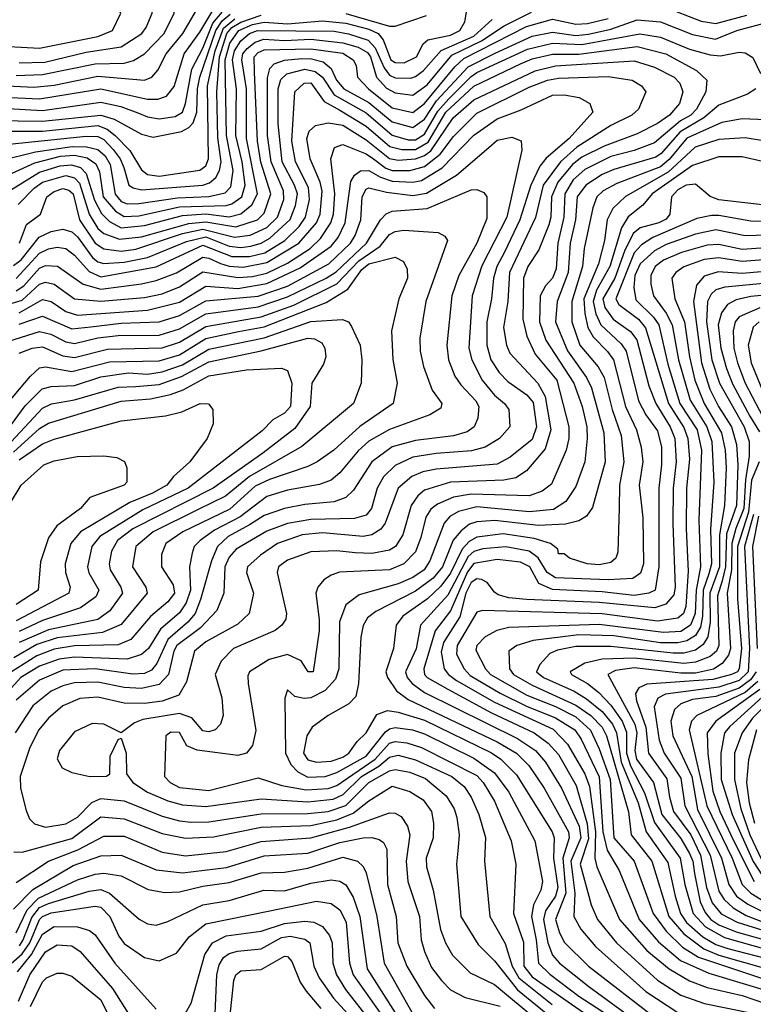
# Model space of a CAD drawing. Extents: x 501367 to 657802, y 482273 to 547541.
# Tile 584 of 656: x 602307 to 604823, y 521844 to 525222. Entities that reach past the tile are written whole.
import ezdxf

# ---------------------------------------------------------------- set-up
doc = ezdxf.new("R2010")
doc.units = 0

msp = doc.modelspace()

# ---------------------------------------------------------------- linework, layer by layer
at = {"layer": '0CON20XD'}
for points in [[(602125, 524962), (602375, 524950.7), (602585, 524984.9), (602745, 524949.3), (602780.8, 524949.2), (602809.9, 524960.1), (602837.1, 524992.9), (602871, 525105), (602925, 525180), (602993.3, 525295), (602999.7, 525315), (602996.7, 525345), (602986.9, 525356.9), (602874.4, 525384.4), (602745, 525416.4), (602656.7, 525426.7), (602375, 525419.2), (602295, 525412.7)], [(602125, 525001.8), (602355, 524991.2), (602425, 524997.9), (602575, 525029), (602735, 525014.8), (602760.4, 525025), (602780.9, 525049.1), (602809.5, 525105), (602866, 525175), (602913.7, 525255), (602913.9, 525285), (602903.4, 525303.4), (602886.7, 525316.7), (602796.5, 525356.5), (602695, 525384.7), (602630.5, 525389.5), (602305, 525378.2)], [(602295, 525031.4), (602385, 525033.9), (602565, 525071), (602665, 525072.6), (602697.4, 525082.6), (602735, 525104.8), (602801.8, 525175), (602836.7, 525245), (602837.6, 525267.6), (602810.5, 525300.5), (602745, 525331.5), (602662.2, 525352.2), (602565, 525355.7), (602399.7, 525350.3), (602305, 525343.5)], [(602305, 525073.8), (602392.9, 525077.1), (602535, 525110.7), (602655, 525129.7), (602726.2, 525175), (602740.9, 525195), (602760.6, 525245), (602758.9, 525265), (602721.8, 525295), (602672.1, 525312.1), (602583.4, 525323.4), (602465, 525323), (602355, 525314.9), (602214.4, 525294.4)], [(601825, 524954.1), (601883.5, 524975), (602105, 525124.2), (602205, 525133.8), (602375, 525125.2), (602575, 525164.9), (602625.4, 525185), (602653.9, 525245), (602642.3, 525265), (602585.6, 525285), (602465, 525287.9), (602167.2, 525242.8), (602015, 525228), (601895, 525203.1), (601808.7, 525181.3), (601745, 525154.5), (601692.7, 525117.3), (601678.1, 525095), (601695.6, 525035), (601735, 524977.4), (601775, 524960.5), (601825, 524954.1)], [(602145.5, 524924.5), (602385, 524910.9), (602585, 524938.8), (602654.1, 524924.1), (602712.5, 524902.5), (602745, 524889.4), (602785, 524882.4), (602840.4, 524889.6), (602864.8, 524905), (602875.6, 524934.4), (602897.3, 525052.7), (602935, 525124.2), (602969.6, 525210.4), (603001.6, 525248.4)], [(602235, 524613.1), (602375, 524699.5), (602445, 524721), (602484.6, 524724.6), (602514.9, 524714.9), (602534.2, 524695), (602563, 524603), (602587, 524557), (602615, 524529.6), (602655, 524507.6), (602735, 524515.6), (602865, 524550.9), (602945, 524555.8), (603025, 524546.1), (603065, 524555.9), (603102.7, 524587.3), (603122.9, 524625), (603084.9, 524815), (603084.2, 524985), (603068.2, 525085), (603071.6, 525105), (603086.6, 525123.4), (603115, 525144.7), (603144.3, 525155.7), (603215, 525151.3), (603305.5, 525155.5), (603415, 525142.8), (603467.9, 525127.9), (603500.1, 525110.1), (603509.8, 525095), (603530.6, 525025), (603565, 524986.8), (603595, 524970.9), (603655, 524963.6), (603705, 524998.8), (603789.5, 525100.5), (603890.6, 525149.4), (603968.5, 525201.5), (604062.2, 525247.8)], [(602240.3, 524739.7), (602361.2, 524768.8), (602487.1, 524787.1), (602535.9, 524785.9), (602575, 524777.4), (602599.9, 524755), (602616.6, 524725), (602633.8, 524623.8), (602655, 524598.2), (602675, 524590.8), (602715, 524591.1), (602848.5, 524611.5), (602955, 524615.5), (603012, 524628), (603031.3, 524648.7), (603039.2, 524705), (603016, 524825), (603011.5, 525085), (603027.8, 525142.2), (603057.9, 525185), (603105, 525205.4), (603145, 525213.9), (603225, 525208.1), (603345, 525218), (603425, 525210.2), (603505, 525189.6), (603536, 525175), (603553.7, 525153.7), (603579.4, 525085), (603595, 525075.4), (603625.4, 525074.6), (603667.8, 525095), (603690.7, 525139.3), (603706.7, 525153.3), (603785, 525169.3), (603816.7, 525185), (603833.6, 525215), (603840.6, 525255)], [(604515, 525267.4), (604645, 525217), (604695, 525208.9), (604801.8, 525238.2)], [(602131.9, 524878.1), (602384.6, 524874.5), (602585, 524895.1), (602631.2, 524881.2), (602725, 524829.3), (602765, 524819.5), (602861.4, 524838.6), (602887.4, 524852.6), (602901.6, 524868.4), (602914.6, 524905), (602916.1, 524985), (602924.1, 525025), (602979.6, 525185), (603001.5, 525218.5), (603029.2, 525240.8)], [(602215, 524790), (602535, 524822.5), (602575, 524822), (602595, 524811.1), (602627.1, 524777.1), (602651.4, 524745), (602663.9, 524715), (602681.4, 524655), (602695.5, 524645), (602725, 524638.9), (602935, 524654), (602957.4, 524662.6), (602979, 524681), (602992.1, 524705), (602997.5, 524735), (602986.4, 524816.4), (602982.4, 524975), (602992.2, 525095), (603017.1, 525175), (603034.6, 525195), (603065, 525213.4), (603135, 525237.8)], [(602215, 524665.5), (602358.3, 524731.7), (602446.5, 524753.5), (602495, 524757.3), (602537.8, 524747.8), (602568, 524728), (602580.2, 524700.2), (602593.4, 524615), (602635.1, 524565.1), (602665, 524546.7), (602715, 524549.5), (602855, 524580.7), (603015, 524584.9), (603035, 524590.3), (603069.2, 524615), (603079.8, 524655), (603069.8, 524735), (603048.6, 524825), (603050.3, 524985), (603036.7, 525085), (603043.2, 525115), (603065, 525149.5), (603095, 525174.5), (603122.4, 525185), (603385, 525182.5), (603435, 525174), (603501.6, 525151.6), (603526.1, 525126.1), (603557.1, 525057.1), (603575, 525032.2), (603595, 525023.1), (603648, 525022), (603665, 525027.2), (603692.4, 525047.6), (603752.9, 525117.1), (603865, 525166.1), (603927.1, 525222.9)], [(602225, 524839.8), (602385, 524839.8), (602575, 524859.1), (602606.7, 524846.7), (602634.5, 524824.5), (602684, 524774), (602725, 524707.4), (602745, 524691.6), (602785, 524684.9), (602925, 524706.3), (602945, 524720.5), (602954.6, 524745), (602950.4, 524995), (602977.2, 525115), (603006.2, 525193.8), (603044.2, 525225.8)], [(602301.8, 524588.2), (602355.9, 524644.1), (602385, 524664.9), (602465, 524688.1), (602495, 524680.2), (602511.7, 524661.7), (602545.1, 524555.1), (602575, 524505.8), (602595, 524489), (602649.1, 524469.1), (602725, 524476.9), (602886.7, 524523.3), (602945, 524528.7), (603048.4, 524511.6), (603123, 524535), (603145, 524558.2), (603168.7, 524625), (603133.9, 524733.9), (603122.2, 524805), (603112.6, 525042.6), (603111, 525095), (603125, 525110.3), (603145, 525119.1), (603305, 525122.7), (603415, 525106.9), (603451.1, 525085), (603460.5, 525065), (603466.1, 525025), (603503, 524985), (603585, 524919.9), (603655, 524903.8), (603695, 524934.9), (603799.5, 525060.5), (603830.9, 525089.1), (604045, 525198.6), (604135, 525224.7), (604215, 525207.2), (604255, 525209.7), (604325, 525225.9)], [(602306.4, 524455), (602330.3, 524519.7), (602377.9, 524555), (602399.4, 524615), (602425, 524632.8), (602455, 524642.6), (602475, 524637.2), (602489.7, 524625), (602512, 524535), (602565, 524455.8), (602595, 524435.9), (602655, 524428.6), (602705, 524434.7), (602865, 524488.7), (602935, 524503.4), (603043.8, 524476.2), (603097.1, 524482.9), (603155, 524509.8), (603190.8, 524545), (603212.8, 524605), (603211.7, 524635), (603169.4, 524735), (603157.2, 524825), (603156.9, 525023.1), (603165.1, 525054.9), (603179.7, 525070.3), (603215, 525083.3), (603275, 525088.6), (603308.1, 525088.1), (603347.7, 525077.7), (603375.3, 525055.3), (603393.1, 525015), (603418.6, 524985), (603505, 524938.3), (603585, 524871.3), (603655, 524852.9), (603695, 524881.4), (603736.5, 524943.5), (603845, 525060.2), (603938, 525108), (604065, 525165.5), (604135, 525179.4), (604215, 525168.6), (604257.8, 525172.2), (604335, 525190.2), (604425, 525221.5), (604505, 525215.4), (604615, 525171.4), (604694, 525156), (604767.5, 525185), (604865, 525211.5)], [(603425, 525243.6), (603575, 525200.2), (603595, 525199.7), (603702.8, 525237.2)], [(602285, 524378.4), (602311.8, 524398.2), (602373.6, 524476.4), (602415, 524495.7), (602455, 524503.9), (602485, 524494.5), (602505, 524477.2), (602556.4, 524406.4), (602575, 524391.2), (602595, 524386.1), (602665, 524390.7), (602745, 524406.4), (602878.5, 524461.5), (602945, 524477.5), (603025.1, 524445.1), (603065, 524441), (603099.6, 524445), (603135, 524455.3), (603165, 524472.5), (603235, 524537.2), (603252.4, 524585), (603259.2, 524625), (603249.5, 524655), (603207.1, 524735), (603193.2, 524865), (603193, 524985), (603203.1, 525016.9), (603222.9, 525037), (603285, 525052.1), (603320.6, 525045), (603345, 525025.1), (603385.7, 524965), (603495, 524902.7), (603585, 524825.8), (603639.9, 524809.9), (603665, 524810.6), (603695, 524829), (603741.2, 524908.8), (603778.9, 524951.1), (603855, 525027.8), (603875, 525040.9), (604048.4, 525121.6), (604135, 525141.9), (604235, 525137), (604434, 525174), (604505, 525162.9), (604605, 525121.5), (604675, 525102.3), (604711.2, 525098.8), (604775, 525111), (604795, 525108.6), (604822.3, 525092.3), (604847.9, 525037.9)], [(602295, 524334.7), (602375, 524420.9), (602405, 524436), (602435, 524441.8), (602465, 524437.4), (602495, 524414.8), (602545, 524358.2), (602585, 524340), (602775, 524374.2), (602935, 524448.3), (603035, 524409.6), (603095, 524409.5), (603147.5, 524422.5), (603216.4, 524465), (603265, 524512.4), (603287.6, 524545), (603301, 524605), (603297, 524647), (603253.1, 524735), (603239.7, 524805), (603250.3, 524975), (603282.2, 525005), (603305, 525005.8), (603351.1, 524941.1), (603405, 524912.4), (603495, 524856.5), (603576.9, 524786.9), (603617.1, 524777), (603665, 524777), (603708.2, 524801.8), (603768.6, 524905), (603865, 524993.8), (604025, 525070.5), (604065, 525087.5), (604135, 525103.9), (604225, 525103.7), (604425, 525129.8), (604522.9, 525105), (604628.1, 525048.1), (604664.2, 525015), (604660.4, 524975), (604628.2, 524915), (604609.1, 524895), (604573.9, 524875), (604485, 524800), (604415, 524773.9), (604335, 524753.3), (604245, 524707.9), (604205, 524673), (604176.9, 524625), (604173.2, 524545), (604152.7, 524455), (604147, 524367), (604135, 524335.3), (604110.9, 524309.1), (604092.8, 524275), (604090.5, 524185), (604112.2, 524122.2), (604207.8, 523975), (604236.8, 523895), (604251.9, 523825), (604253.9, 523785), (604245.9, 523705), (604215, 523620), (604180.6, 523569.4), (604138, 523542), (604056.1, 523533.9), (603875, 523550.9), (603812, 523535), (603782.8, 523517.2), (603763.1, 523495), (603714.1, 523365.9), (603694.8, 523335), (603655, 523308.6), (603605, 523286.5), (603471.3, 523248.7), (603425.3, 523215), (603404.2, 523155.8), (603402, 522995), (603390.1, 522959.9), (603355, 522921), (603305, 522894.8), (603282.7, 522892.7), (603250.4, 522900.4), (603225, 522922.5), (603215.7, 522894.3), (603218.9, 522705), (603237, 522667), (603261.2, 522641.2), (603295, 522623.6), (603355, 522625.6), (603395, 522638.8), (603495, 522695.6), (603561.5, 522778.5), (603575, 522789.1), (603595, 522793.8), (603654.5, 522785.5), (603695, 522771.6), (603865, 522688.8), (603935, 522638.1), (603985, 522571.4), (604073.4, 522405), (604100.6, 522265), (604094.4, 522235), (604069.7, 522185), (604062.4, 522145), (604078.8, 522065), (604086.8, 521985), (604125, 521946.9), (604225, 521871.4), (604325.9, 521805.9)], [(602295, 524292), (602320.4, 524309.6), (602375, 524369.3), (602395, 524379.2), (602436.5, 524376.5), (602524.9, 524314.9), (602585, 524297.6), (602725, 524315.4), (602775, 524327.7), (602845, 524354.1), (602935, 524407.2), (602955, 524404.4), (602995.6, 524385.6), (603025, 524376.3), (603073.7, 524373.7), (603155, 524388.9), (603264.3, 524455), (603324.9, 524525), (603337, 524555), (603343.9, 524633.9), (603337.3, 524665), (603303.3, 524745), (603291.3, 524815), (603300.3, 524839.7), (603321.3, 524858.7), (603365, 524868.7), (603415, 524860.3), (603495, 524810.2), (603575, 524745.5), (603605, 524740.2), (603665, 524744.9), (603695, 524756.1), (603717.4, 524772.6), (603793.8, 524885), (603865, 524946.8), (604075, 525046.8), (604145, 525063.9), (604415, 525081.2), (604485, 525059.5), (604552.4, 525025), (604571.4, 525005), (604581.7, 524975), (604570.5, 524935), (604536.5, 524895), (604495, 524865.8), (604425, 524830.3), (604311.3, 524788.7), (604235, 524750.3), (604202.9, 524725), (604153.1, 524665), (604130.9, 524615), (604128.9, 524545), (604121.7, 524518.3), (604087.1, 524433), (604049.5, 524375), (604035, 524335.7), (604032.7, 524195), (604046.7, 524136.7), (604075.5, 524075), (604149.3, 523985), (604191, 523825), (604190.2, 523785), (604181.1, 523745), (604131.4, 523628.6), (604099.6, 523605), (604055, 523588.9), (603855, 523594.7), (603795, 523584), (603740.2, 523559.8), (603717.7, 523542.3), (603700.2, 523515), (603683.3, 523445), (603664.2, 523395.8), (603625, 523355.2), (603575, 523334.9), (603403.9, 523326.1), (603375, 523316.8), (603350.2, 523299.8), (603329.2, 523275), (603322.2, 523255), (603333.7, 523163.7), (603334, 523125), (603312.9, 522985), (603295.8, 522985), (603272.8, 523022.8), (603225, 523044.5), (603162.6, 523027.4), (603094.7, 522985), (603088.8, 522971.2), (603090, 522945), (603116.4, 522783.6), (603105, 522731.2), (603085, 522705.8), (603055, 522697.8), (602915.8, 522715.8), (602880.3, 522730.3), (602855, 522775.9), (602825, 522777.3), (602807.5, 522765), (602803.3, 522625), (602823.3, 522605), (602855, 522588.1), (602955, 522577.7), (603125, 522621.1), (603205.6, 522595), (603289.6, 522579.6), (603365, 522584.1), (603395, 522594.7), (603526.1, 522685), (603575, 522739.9), (603595, 522746), (603635, 522741.3), (603685, 522725.1), (603875, 522628.9), (603896.8, 522605), (603935, 522541.3), (603992.5, 522405), (604008.6, 522325), (604001.3, 522155), (604035, 522057.1), (604035.8, 521975), (604065, 521937.6), (604296.9, 521776.9)], [(602280.7, 524249.3), (602315, 524260.3), (602375, 524314.9), (602395, 524322.1), (602425, 524315.2), (602495, 524264.8), (602585, 524256.4), (602735, 524269.1), (602795, 524281.8), (602855, 524305.9), (602935, 524357.6), (603055, 524338.2), (603105, 524341), (603155, 524353.1), (603225, 524386.9), (603302.8, 524437.2), (603339, 524471), (603374.1, 524525), (603383.3, 524555), (603388.1, 524625), (603374.4, 524745), (603386.5, 524783.5), (603415, 524794.1), (603495, 524762.3), (603520.5, 524745), (603563.1, 524713.1), (603585, 524704.4), (603645.6, 524704.4), (603695, 524718.7), (603749.2, 524760.8), (603795, 524821.4), (603875, 524901.9), (604055, 524990.8), (604117.9, 525015), (604155, 525021.5), (604325, 525027.4), (604407.5, 525015), (604440, 524995), (604454.5, 524975), (604429.2, 524915), (604406.2, 524895), (604335, 524859.8), (604218.3, 524785), (604162.2, 524735), (604102.9, 524655), (604076.5, 524543.5), (603987.4, 524355), (603981.2, 524255), (603966.1, 524166.1), (603976.4, 524105), (603988.5, 524078.5), (604084.7, 523974.7), (604109.2, 523929.2), (604128.9, 523815), (604109.7, 523750.3), (604045.8, 523674.2), (604009.2, 523650.8), (603967.4, 523642.6), (603784.9, 523635.1), (603695, 523607.9), (603672, 523588), (603649.2, 523555), (603620.9, 523455), (603595.5, 523414.5), (603575, 523401.6), (603515, 523390.7), (603457.2, 523392.8), (603395, 523399.4), (603305, 523396), (603225, 523367.4), (603194.7, 523345), (603189.7, 523325), (603222.2, 523185), (603219.3, 523165), (603206.2, 523145), (603183.4, 523126.6), (603040, 523065), (602998.3, 523021.7), (602977.8, 522975), (603000.4, 522895), (603004.6, 522835), (602995.4, 522805), (602977.8, 522785), (602955, 522778.1), (602935, 522782.5), (602897.2, 522827.2), (602855, 522841.6), (602728.9, 522821.1), (602701, 522809), (602655, 522775.8), (602595, 522805.4), (602555, 522806.8), (602495, 522778.5), (602443.6, 522715), (602435.5, 522685.5), (602452.5, 522655), (602485, 522638.6), (602547.5, 522625), (602605, 522626.2), (602616.2, 522635), (602616.7, 522695), (602645, 522752.5), (602655, 522757.5), (602671.8, 522705), (602672.9, 522635), (602695.3, 522605), (602745, 522572.2), (602815, 522542), (602865, 522528.2), (602945, 522522.4), (603135, 522549), (603295, 522538.5), (603382, 522548), (603416.3, 522563.7), (603479.2, 522625), (603539.1, 522660.9), (603575, 522691.5), (603605, 522698.3), (603665, 522682.6), (603788.8, 522625), (603831.3, 522591.3), (603856, 522555), (603881.6, 522495), (603904.2, 522415.8), (603901.6, 522335), (603920, 522145), (603972.2, 522052.2), (603995.8, 521975), (604019.5, 521935), (604133.2, 521843.2)], [(604832.5, 524985), (604803.7, 524966.3), (604705, 524929.4), (604653.9, 524885), (604572.2, 524837.8), (604507.1, 524762.9), (604489.5, 524750.5), (604345, 524708.6), (604305, 524691.2), (604248.9, 524655), (604219.7, 524615), (604213.2, 524535), (604194.9, 524455), (604188.7, 524355), (604150.1, 524255), (604144.3, 524185), (604185.7, 524085.7), (604250.9, 523995), (604268.9, 523958.9), (604311.1, 523805), (604314.8, 523705), (604271.4, 523548.6), (604251.7, 523518.3), (604225, 523502.5), (604178.8, 523491.2), (604086.9, 523486.9), (603936.3, 523503.7), (603875, 523499.2), (603849.3, 523490.7), (603821.1, 523468.9), (603793.9, 523436.1), (603757.5, 523345), (603725, 523305.9), (603665, 523260.9), (603528.1, 523191.9), (603500.4, 523169.6), (603485, 523143.1), (603476.6, 523103.4), (603469.3, 522945), (603459.7, 522900.2), (603435.8, 522874.2), (603364.6, 522835), (603309.7, 522795), (603291.7, 522765), (603279.9, 522705), (603295, 522682.8), (603324.4, 522674.4), (603375, 522678.5), (603415, 522691.7), (603435.6, 522705), (603464.3, 522745.7), (603495, 522775.4), (603532.1, 522837.9), (603568.1, 522851.9), (603605, 522846.5), (603695, 522819.1), (603925, 522707.1), (603957.5, 522685), (604010.8, 522630.8), (604133.8, 522435), (604140.7, 522415), (604138, 522345), (604152.6, 522245), (604145.2, 522214.8), (604110.8, 522165), (604103.7, 522135), (604118.1, 522055), (604135, 522012.4), (604158, 521985), (604258.7, 521905), (604425, 521783.8)], [(602305, 524217), (602385, 524262.3), (602415, 524254.8), (602465, 524221.4), (602505, 524208.9), (602744.7, 524225.3), (602855, 524252.6), (602945, 524308.5), (603055, 524300.4), (603155, 524317.1), (603269.3, 524370.7), (603375.7, 524445), (603399.3, 524475), (603423.2, 524525), (603432.2, 524592.2), (603442.6, 524667.4), (603455, 524689.2), (603476.2, 524703.8), (603505, 524705.4), (603545, 524682.1), (603585, 524668.6), (603655, 524664.7), (603685, 524670.6), (603756, 524714), (603865, 524826.6), (603945, 524882.1), (604027.1, 524912.8), (604135, 524963.8), (604174.5, 524964.5), (604225.9, 524955.9), (604262.7, 524935), (604273.4, 524905), (604192.2, 524815), (604113.1, 524746.9), (604090.7, 524719.3), (604059.9, 524655), (604022.9, 524535), (603970, 524425), (603943.8, 524375), (603932.2, 524335), (603925.8, 524265), (603909.2, 524185), (603909.4, 524105), (603923.4, 524055), (603951.5, 524011.5), (603980.8, 523980.8), (604046.5, 523935), (604068.3, 523908.3), (604080.2, 523825), (604065, 523781.4), (603989.2, 523720.8), (603945, 523697.7), (603735, 523680.3), (603689.2, 523670.7), (603652.4, 523655), (603605.6, 523615), (603561, 523495), (603545.4, 523474.6), (603515, 523454.1), (603485, 523449.1), (603345, 523461.2), (603275.8, 523454.2), (603190.6, 523425), (603132.6, 523385), (603087.9, 523345), (603085.3, 523325), (603108.8, 523255), (603094, 523185), (603055, 523148.2), (602945, 523087.3), (602905.8, 523055), (602879.2, 522950.8), (602852.9, 522905), (602795, 522883.8), (602735, 522876.2), (602665, 522877.1), (602575, 522897.8), (602512.6, 522892.6), (602455, 522867.8), (602405.3, 522825), (602372.3, 522785), (602341, 522725), (602308.7, 522625), (602309.4, 522585), (602328.6, 522508.6), (602340.3, 522480.3), (602357.3, 522462.7), (602395, 522452), (602465, 522463.3), (602505, 522485.9), (602554.1, 522535.9), (602585, 522549.4), (602665, 522541.4), (602795, 522489.4), (602855, 522473.1), (602895, 522469.1), (602955, 522470.1), (603135, 522497.5), (603295, 522498), (603365, 522505.8), (603425, 522526), (603505, 522604.4), (603575, 522645.3), (603595, 522649.6), (603645, 522639.9), (603698.5, 522618.5), (603769.5, 522559.5), (603796.8, 522515), (603806.8, 522485), (603814.8, 522425), (603811.3, 522381.3), (603805.7, 522325), (603820.3, 522145), (603879.2, 522049.2), (603935, 521992.7), (604013.9, 521893.9), (604112.8, 521812.8)], [(604865, 524878.5), (604785, 524882.5), (604715, 524870.1), (604595, 524815.7), (604535, 524743.1), (604505, 524717.3), (604355, 524660.1), (604308.3, 524635), (604287.2, 524615), (604272.9, 524577.1), (604242.8, 524437.2), (604236.9, 524375), (604200.6, 524255), (604200.4, 524185), (604228.7, 524105), (604291.3, 524031.3), (604311.6, 523995), (604339.8, 523885), (604370.4, 523795), (604379.2, 523705), (604364.8, 523624.8), (604363.3, 523546.7), (604358.2, 523395), (604351.5, 523375), (604335, 523359.5), (604295, 523352.2), (604253.3, 523355), (604192.5, 523375), (604175, 523390), (604155, 523390), (604153.3, 523405), (604127.5, 523425), (604072.2, 523442.2), (603965, 523457.7), (603875, 523446.4), (603848.1, 523431.9), (603824.1, 523405.9), (603785, 523323.1), (603751.8, 523278.2), (603705.2, 523234.8), (603621.4, 523175), (603598.4, 523145), (603588.6, 523065), (603563.3, 522985), (603568.3, 522965), (603599.5, 522919.5), (603639.5, 522889.5), (603944.9, 522744.9), (604011.6, 522705), (604053.5, 522663.5), (604106.1, 522585), (604189.1, 522435), (604191.4, 522415), (604170.1, 522345), (604179.9, 522225), (604145.1, 522135), (604158.7, 522088.7), (604176.2, 522056.2), (604258.1, 521975), (604495, 521791.4)], [(602305, 524177.4), (602385, 524205.4), (602485, 524161.4), (602551.2, 524168.8), (602655, 524181.2), (602785, 524185.8), (602855, 524207.2), (602945, 524257.7), (603125, 524273.2), (603225, 524308.3), (603367, 524385), (603441.8, 524455), (603458, 524482), (603476.5, 524535), (603481.9, 524615), (603495, 524641), (603505, 524645.6), (603565, 524630.7), (603655, 524618.8), (603702.8, 524627.2), (603805, 524688.6), (603915.7, 524784.3), (603945, 524808.6), (603995, 524819.7), (604026.8, 524806.8), (604028.8, 524775), (603977.5, 524545), (603892, 524378), (603858.5, 524275), (603847.3, 524095), (603858, 524055), (603893.8, 523985), (603935, 523933.5), (603970, 523905), (603984.6, 523885), (603988.5, 523825), (603953.1, 523785), (603904.1, 523755.9), (603856.7, 523743.3), (603735, 523733.8), (603655, 523720.7), (603595, 523692.4), (603555, 523653.2), (603532.8, 523615), (603514, 523545), (603495, 523521.7), (603455, 523510.8), (603305, 523507.6), (603225, 523493.4), (603155, 523467.5), (603049.8, 523405), (603025, 523377.9), (603010.3, 523345), (603006.5, 523255), (602983.3, 523195), (602927, 523135), (602845.9, 523075), (602835.1, 523055), (602816.7, 522975), (602785, 522941), (602725, 522927.6), (602665, 522930.5), (602575, 522948.9), (602495, 522946.8), (602455, 522936.9), (602415, 522918.3), (602352.2, 522867.8), (602290.6, 522775)], [(604865.1, 524805.1), (604795, 524817.4), (604705, 524811.4), (604623.5, 524785), (604530.9, 524699.1), (604384.9, 524615.1), (604341.6, 524575), (604321.7, 524535), (604313.5, 524465), (604292.3, 524385), (604242.2, 524265), (604245, 524214.3), (604256.2, 524166.1), (604274, 524134), (604323.7, 524083.7), (604343.6, 524055), (604385, 523895.4), (604422.3, 523815), (604439.3, 523755), (604444.5, 523705), (604431.5, 523625), (604445, 523512.5), (604446.8, 523355), (604436.4, 523323.6), (604410, 523305), (604325, 523299.9), (604145, 523306.9), (604116.1, 523325), (604085.2, 523375.2), (604055, 523398.3), (603975, 523413.4), (603895, 523406.5), (603865, 523398), (603845, 523380.8), (603775, 523248.1), (603681.2, 523145), (603666.7, 523063.3), (603629.9, 522985), (603636.4, 522965), (603652.8, 522945), (603695, 522913.8), (604015, 522756.2), (604075.9, 522715), (604110.2, 522675), (604165.4, 522585), (604226.2, 522455), (604231.3, 522415), (604197.9, 522335), (604210.7, 522225), (604208, 522145), (604231.4, 522101.4), (604281.9, 522041.9), (604455, 521887.6), (604565, 521815.5)], [(604855, 524736.2), (604785, 524751.9), (604705, 524751.4), (604615, 524722.4), (604475.9, 524625), (604444.1, 524585.9), (604393.8, 524546.2), (604371.4, 524508.6), (604330.9, 524375), (604285.5, 524294.5), (604273.8, 524255), (604283, 524213), (604300, 524175), (604370, 524110), (604387.8, 524085), (604430, 523915), (604455, 523867), (604495, 523812), (604508.8, 523755), (604509, 523695), (604499, 523615), (604499.7, 523345), (604487.2, 523265), (604465.4, 523254.7), (604415, 523247), (604305, 523259.6), (604135, 523267.4), (604088.1, 523288.1), (604057.3, 523345), (604025, 523361.1), (603945, 523370), (603865, 523356), (603842.8, 523327.2), (603785, 523194), (603732.2, 523125), (603693.6, 522995), (603695.1, 522975.1), (603704.8, 522965), (603775.3, 522924.7), (603925, 522843.7), (604071.3, 522775), (604119.4, 522739.4), (604155, 522700.6), (604215.4, 522595), (604253.1, 522463.1), (604258.2, 522411.8), (604229.8, 522325), (604267, 522185), (604288.5, 522135), (604353.6, 522055), (604495, 521926.7), (604575, 521875.5), (604655.9, 521845.9), (604808.5, 521815)], [(602247.8, 524112.2), (602375, 524152.4), (602412.9, 524142.9), (602465, 524117.1), (602495, 524111.3), (602575, 524130.4), (602645, 524138.5), (602785, 524139.8), (602855, 524161.1), (602945, 524213.4), (603125, 524237.3), (603225, 524271.4), (603357.6, 524335), (603392.5, 524357.5), (603496.8, 524455), (603544.4, 524535.6), (603564.4, 524555.6), (603584.6, 524565.4), (603705, 524574.1), (603855, 524638.1), (603875, 524640), (603899.5, 524629.5), (603909.5, 524615), (603909.8, 524540.2), (603874.5, 524455), (603812.8, 524345), (603788.8, 524275), (603772.6, 524105), (603777.4, 524055), (603799.5, 523999.5), (603819.6, 523969.6), (603871.9, 523915), (603882.3, 523895), (603878.3, 523855), (603865.9, 523825), (603841.3, 523808.6), (603795, 523794.8), (603665, 523778.3), (603585, 523756.7), (603514.8, 523705), (603452, 523608), (603425, 523583), (603385, 523568.3), (603285, 523559.1), (603215, 523544.6), (603145, 523521.1), (603095, 523489.1), (603021.3, 523448.7), (602984.8, 523415), (602964.1, 523365.9), (602927.5, 523232.5), (602908.1, 523185), (602883.3, 523155), (602814.9, 523095.1), (602777.2, 523012.8), (602759.3, 522990.7), (602735, 522978.7), (602695, 522976.2), (602565, 522994.7), (602455, 522990), (602375, 522955.7), (602295, 522887.4)], [(604875, 524584.8), (604705, 524603.8), (604675.1, 524615.1), (604625, 524657.6), (604592.7, 524655), (604565, 524638.8), (604542.5, 524615), (604537, 524555), (604525, 524538), (604499.6, 524525), (604435, 524508.6), (604411.2, 524488.8), (604381.8, 524428.2), (604347.9, 524335), (604307.2, 524265), (604313.8, 524235), (604342.3, 524195), (604402.5, 524152.5), (604424, 524124), (604465.6, 523965.6), (604489.6, 523905), (604538.4, 523825), (604554.4, 523785), (604558.7, 523705), (604549, 523615), (604547.2, 523492.8), (604555.7, 523275), (604551.3, 523248.7), (604523.7, 523216.3), (604485.6, 523204.4), (604295, 523222), (604045, 523232.8), (603985, 523238.3), (603948.6, 523248.6), (603935, 523257.4), (603910.9, 523290.9), (603891.3, 523301.3), (603875, 523304.1), (603855, 523291.3), (603837.6, 523255), (603816.7, 523173.3), (603760.5, 523085), (603752.2, 523052.2), (603762.5, 522995), (603777.5, 522975), (603805.6, 522955), (603935, 522879.9), (604137.3, 522787.3), (604186.2, 522736.1), (604245.1, 522635), (604261, 522591), (604281.8, 522435), (604280, 522345), (604286.9, 522315), (604364.2, 522135), (604458.6, 522028.6), (604535.1, 521965.1), (604605, 521923.9), (604665, 521901.4), (604785, 521873.5), (604865, 521846.2)], [(604909.1, 524529.1), (604815, 524530.7), (604705, 524550.8), (604679.7, 524550.3), (604630.1, 524539.9), (604479, 524475), (604439.7, 524450.3), (604415, 524422.5), (604351.6, 524265), (604361.7, 524245), (604429.8, 524195), (604453.1, 524165), (604532.9, 523905), (604585, 523823.2), (604599.2, 523785), (604604.4, 523714.4), (604594.4, 523615), (604593.3, 523475), (604599.7, 523329.7), (604591.4, 523208.6), (604583.8, 523185), (604565, 523169.1), (604495, 523158.2), (604305, 523183.2), (603894.7, 523195.3), (603875, 523188.9), (603807, 523075), (603805.2, 523045), (603831.4, 522995), (603852.4, 522972.4), (603955, 522911.1), (604045, 522866.6), (604145, 522826.7), (604211.2, 522785), (604233.4, 522753.4), (604294.4, 522624.4), (604306.7, 522435), (604322.3, 522372.3), (604363.4, 522303.4), (604432.4, 522135), (604498.4, 522058.4), (604574.2, 521994.1), (604670.5, 521950.5), (604895, 521883.3)], [(602305, 524077.6), (602350, 524095), (602385, 524099.6), (602455, 524068.9), (602495, 524063.5), (602607.9, 524092.1), (602795, 524096.9), (602855, 524115.6), (602945, 524170.1), (603135, 524203.1), (603246.8, 524243.2), (603394.4, 524315.6), (603470.6, 524395), (603543.7, 524445), (603575, 524485.2), (603595, 524495.6), (603625, 524500.2), (603741.8, 524491.8), (603765, 524479.4), (603774.5, 524465), (603699.6, 524255), (603679.7, 524129.8), (603680.5, 524085), (603692.1, 524032.1), (603721.2, 523951.2), (603755.4, 523905), (603751.1, 523888.9), (603714, 523866), (603575, 523816.6), (603505, 523775.5), (603467.4, 523742.6), (603405, 523666.9), (603375, 523642.4), (603335, 523627.4), (603225, 523608.2), (603154.2, 523585.8), (603063.3, 523516.7), (602975, 523471.1), (602925.3, 523435), (602905.7, 523415), (602898.3, 523391.7), (602889.6, 523345), (602892.9, 523265), (602878.2, 523221.8), (602855, 523187.3), (602789.4, 523130.6), (602748, 523065), (602725, 523043.8), (602675, 523028), (602495, 523035.3), (602442.5, 523027.5), (602375, 523004.3), (602311, 522965), (602255.4, 522905)], [(604985, 524486.2), (604795, 524480.7), (604695, 524500.7), (604625, 524486.8), (604525, 524451.1), (604485, 524429.1), (604435, 524384.4), (604416.8, 524345), (604413.7, 524303.7), (604420.6, 524260.6), (604481.6, 524201.6), (604499.8, 524175), (604529.9, 524039.9), (604571.8, 523905), (604630.4, 523815), (604645.5, 523745.5), (604637, 523505), (604642.5, 523345), (604627.4, 523265), (604623.8, 523185), (604608.2, 523145), (604575, 523123.2), (604515, 523119.4), (604295, 523147.1), (603985, 523136.4), (603943.9, 523126.1), (603903.4, 523105), (603875.3, 523075), (603871.3, 523058.7), (603904.4, 522995), (603921.5, 522975), (604046.9, 522905), (604145, 522865.5), (604215, 522829.7), (604264.6, 522784.6), (604295, 522720), (604332.8, 522615), (604344.9, 522415), (604415.2, 522335), (604479.4, 522155), (604524.1, 522094.1), (604580.1, 522040.1), (604635.8, 522005.8), (604865, 521929.2)], [(604945, 524445.7), (604785, 524433.8), (604705, 524451.1), (604665, 524448.5), (604576.9, 524423.1), (604515, 524396.9), (604487.3, 524375), (604472.2, 524345), (604471.4, 524315), (604480.9, 524275), (604524.9, 524215), (604545.6, 524175), (604566.9, 524055), (604607.1, 523917.1), (604664.5, 523825), (604681.4, 523775), (604688.5, 523635), (604676.9, 523473.1), (604680.1, 523355), (604671.4, 523321.4), (604651.6, 523265), (604649.1, 523175), (604641.8, 523138.2), (604625, 523108.9), (604595, 523090.4), (604565, 523084.2), (604505, 523084.4), (604345, 523107.7), (604225, 523111.9), (604067.7, 523092.3), (604012.5, 523075), (603984.7, 523055), (603987.4, 522995), (604000.2, 522975), (604065, 522938.4), (604215, 522869.8), (604266.2, 522835), (604304.4, 522795), (604319.6, 522765), (604395, 522504.3), (604404.2, 522425), (604475.4, 522335), (604534, 522145), (604585.2, 522085.2), (604654.2, 522034.2), (604705, 522012.5), (604875, 521964.7)], [(602268.9, 523911.1), (602342.2, 523997.8), (602375, 524028), (602395, 524030.6), (602485.1, 524015.1), (602615, 524048.4), (602785, 524051.8), (602855, 524072), (602945, 524128.9), (603057.6, 524152.4), (603145, 524168.9), (603358.6, 524251.4), (603432.9, 524297.1), (603480.9, 524365), (603505, 524384.7), (603595, 524407.4), (603622.9, 524392.9), (603636.2, 524366.2), (603636.7, 524335), (603607.2, 524265), (603581.7, 524155), (603586.6, 524056.6), (603601.8, 523975), (603587.5, 523905), (603473.6, 523826.4), (603384.7, 523745), (603327.5, 523705), (603295, 523688.6), (603164.1, 523644.1), (603115, 523621.3), (603027.2, 523542.8), (602866.2, 523465), (602808.3, 523425), (602793.4, 523386.6), (602793.1, 523345), (602833.4, 523283.4), (602838, 523255), (602814.3, 523225), (602755, 523174.4), (602687.9, 523095), (602645, 523076.9), (602495, 523073.8), (602425, 523062.5), (602365, 523039.7), (602278.4, 522985)], [(604965, 524405.9), (604785, 524392.5), (604705, 524405.1), (604655, 524399.4), (604585, 524373.8), (604557.9, 524355), (604543.9, 524335), (604554.8, 524265), (604587.9, 524185), (604604.3, 524065), (604623.1, 523985), (604655.4, 523905.4), (604713.8, 523805), (604726.6, 523745), (604730.1, 523685), (604724.3, 523555), (604707.7, 523455), (604707.3, 523345), (604674.4, 523255), (604675.2, 523155), (604667.7, 523105), (604651.9, 523078.1), (604625, 523059.1), (604585, 523049.1), (604548.6, 523048.6), (604335, 523071.4), (604215, 523071.2), (604151.2, 523058.8), (604125, 523047.3), (604090.6, 523009.4), (604080, 522985), (604103.8, 522965), (604208.4, 522918.4), (604251.6, 522891.6), (604305, 522848), (604340.6, 522805), (604354.2, 522775), (604370.2, 522675), (604427.9, 522535), (604455.8, 522435.8), (604530.3, 522330.3), (604554.9, 522214.9), (604574.2, 522155), (604594.5, 522124.5), (604650.7, 522075), (604695, 522049.4), (604735.7, 522035.7), (604895, 521994.1)], [(604955, 524366.3), (604785, 524351.1), (604702.9, 524357.1), (604655, 524342.1), (604628.3, 524311.7), (604617.9, 524255), (604645.8, 524045), (604674.6, 523954.6), (604703.8, 523895), (604748.9, 523825), (604766, 523765), (604769.9, 523695), (604765.3, 523555), (604732, 523458), (604728.5, 523345), (604716.7, 523296.8), (604700.1, 523245), (604705.7, 523075), (604697.4, 523055), (604675, 523037.4), (604625, 523017.9), (604585, 523013.7), (604415, 523030.9), (604305, 523027.8), (604245.4, 523014.6), (604195.3, 522985), (604200, 522975), (604254.5, 522944.5), (604293.7, 522913.7), (604335, 522869.8), (604374.1, 522815), (604387.9, 522777.9), (604388.7, 522705), (604401.7, 522661.7), (604449.8, 522569.8), (604485, 522468.1), (604573, 522345), (604588.6, 522255), (604617.2, 522155), (604659.2, 522109.2), (604725, 522072.5), (604875, 522030.5)], [(604955, 524326.5), (604725.3, 524304.7), (604695, 524295.2), (604679.2, 524280.8), (604666.4, 524255), (604662.8, 524185), (604680.8, 524055), (604707.3, 523975), (604791.8, 523825), (604808.9, 523775), (604809.6, 523725), (604796.2, 523643.8), (604790.4, 523545), (604763.4, 523476.6), (604749.4, 523425), (604748.6, 523335), (604734.1, 523255), (604745.3, 523065), (604737.8, 523042.2), (604717, 523013), (604686.6, 522993.4), (604625, 522980.5), (604575, 522979.9), (604415, 522998.4), (604350.6, 522989.4), (604323.9, 522975), (604417.1, 522805), (604423.5, 522775), (604417.2, 522715), (604423.1, 522685), (604480.8, 522605), (604509.4, 522495), (604575, 522412.8), (604605, 522361.5), (604616, 522335), (604622, 522292), (604640.9, 522195), (604658.3, 522158.3), (604677.6, 522135), (604705, 522116.5), (604765, 522092.2), (604875, 522061.7)], [(604945, 524285.5), (604815, 524273), (604765, 524261.4), (604734.7, 524245), (604713.9, 524216.1), (604702.8, 524175), (604712.5, 524095), (604731.8, 524025), (604752.3, 523972.3), (604812.1, 523862.1), (604845, 523807.6)], [(604846.2, 524233.8), (604775, 524202.3), (604760.7, 524185), (604754.9, 524155), (604757.1, 524095), (604769.6, 524045), (604795.1, 523975.1), (604867.9, 523837.9)], [(602205, 523734.4), (602325, 523897.1), (602383.8, 523956.2), (602415, 523963.3), (602495, 523967.4), (602585, 523997.2), (602680, 524010.1), (602745, 524006.4), (602795, 524014.5), (602865, 524038.1), (602955, 524091.9), (603145, 524130.5), (603305, 524186.2), (603413.6, 524193.6), (603434.3, 524185), (603445, 524170), (603474.5, 524105), (603480.5, 524055), (603478.2, 523975), (603452.1, 523905), (603275, 523757.3), (603095, 523654.4), (603012.7, 523587.3), (602918.8, 523541.2), (602764.3, 523465), (602705.2, 523415), (602693.4, 523345), (602739.5, 523275), (602743.4, 523255), (602655, 523146.4), (602590.7, 523119.3), (602435, 523100.7), (602365, 523078.2), (602287, 523033)], [(604843.2, 524185), (604822.7, 524167.3), (604805.4, 524105), (604816.1, 524045), (604882.4, 523882.4)], [(602262.1, 523757.9), (602385, 523889.5), (602416.3, 523903.7), (602495, 523918.2), (602645, 523961.4), (602705, 523964.2), (602785, 523970.8), (602862.1, 523997.9), (602955, 524048.4), (603135, 524086.3), (603295, 524129.8), (603317.7, 524127.7), (603343.2, 524113.2), (603354, 524095), (603357, 524065), (603349.4, 524040.6), (603309.2, 523975), (603302.7, 523895), (603250.2, 523819.8), (603141.1, 523735), (602970.2, 523615), (602695.1, 523474.9), (602642.3, 523435), (602621.5, 523398.5), (602614.1, 523355), (602616.7, 523335), (602654, 523275), (602659.2, 523255), (602616.2, 523193.8), (602575, 523164.6), (602405, 523128.5), (602305, 523085.1)], [(602285, 523738.8), (602375, 523819.5), (602405, 523837.9), (602655, 523913.6), (602755, 523921.1), (602823.9, 523936.1), (602867.9, 523952.1), (602955, 524000.4), (603085, 524021), (603205, 524026.7), (603225, 524019.1), (603239.8, 523975), (603235.5, 523895), (603215, 523872.5), (603175, 523849.7), (603138.4, 523811.6), (602884.7, 523615.3), (602729.6, 523540.4), (602581.1, 523448.9), (602554.1, 523415), (602538.9, 523345), (602544.4, 523324.4), (602578.3, 523265), (602568.3, 523241.7), (602515.6, 523204.4), (602385, 523160.3), (602305, 523123)], [(602305, 523712.4), (602385, 523766.9), (602425, 523783.2), (602655, 523846), (602806.7, 523863.3), (602862.8, 523877.2), (602926.2, 523905), (602954.6, 523904.6), (602968.9, 523885), (602970.5, 523835), (602949.6, 523785), (602890.6, 523705), (602834.8, 523655.2), (602811.7, 523625), (602762.3, 523597.7), (602684.7, 523565.3), (602514.8, 523465), (602482.2, 523425), (602463.1, 523355), (602463.5, 523325), (602479.7, 523275), (602475.3, 523255), (602295, 523159.4)], [(602275.3, 523564.7), (602311.9, 523625), (602389.4, 523695), (602425, 523708.8), (602503.3, 523723.3), (602595, 523726), (602640.4, 523720.4), (602666.2, 523706.2), (602674.3, 523685), (602674.3, 523635), (602665, 523624.7), (602547.3, 523582.7), (602515.4, 523545), (602434.5, 523485.5), (602405.2, 523444.8), (602377.8, 523362.2), (602370.3, 523265), (602295, 523215.5)], [(604843, 523705), (604817.4, 523642.6), (604807.2, 523532.8), (604769.5, 523415), (604768.8, 523235), (604782.5, 523065), (604775.2, 522994.8), (604769, 522985), (604748.4, 522975), (604685, 522957.7), (604457.8, 522942.2), (604430.3, 522929.7), (604419.5, 522910.5), (604422.3, 522885), (604455.1, 522795), (604463.8, 522705), (604527, 522617), (604535.9, 522554.1), (604549.3, 522505), (604608.6, 522425), (604642.6, 522355), (604662.6, 522245), (604682.3, 522192.3), (604713.6, 522153.6), (604767.7, 522125), (604875, 522092)], [(604824.2, 523525), (604793.4, 523415), (604810.2, 523065), (604805.9, 522985), (604775, 522954.9), (604705, 522932.2), (604522.1, 522907.9), (604495.6, 522894.4), (604483.5, 522865), (604500.2, 522750.2), (604517.5, 522705), (604575, 522620), (604588.5, 522525), (604675.4, 522355), (604705, 522232.3), (604723.3, 522203.3), (604754.6, 522174.6), (604798.5, 522148.5), (604855, 522127.1)], [(604841.7, 523518.3), (604821, 523415), (604836.5, 523065)], [(604833.6, 522985), (604813.4, 522956.6), (604775, 522929), (604695, 522900.4), (604615, 522890), (604574.9, 522875.1), (604552.7, 522855), (604541, 522815), (604546.9, 522765), (604612, 522625), (604632.4, 522512.4), (604714.2, 522345), (604739.1, 522255), (604765.9, 522215), (604805, 522186.8), (604859.3, 522159.3)], [(604839, 522951), (604795, 522914.1), (604629.2, 522835), (604611.6, 522815), (604603.6, 522785), (604663.7, 522525), (604751.4, 522345), (604785, 522254.8), (604814.7, 522224.7), (604865, 522194)], [(604846, 522924), (604694.8, 522815), (604664.8, 522775), (604666.9, 522703.1), (604684.8, 522574.8), (604708.2, 522505), (604755.8, 522405.8), (604826.3, 522265)], [(604879.1, 522920.9), (604742.6, 522797.4), (604724.8, 522775), (604712.5, 522705), (604713.6, 522615), (604750.6, 522495), (604823.2, 522333.2), (604855, 522284)], [(604915, 522919.5), (604821, 522825), (604785.1, 522775), (604759.5, 522705), (604758.9, 522615), (604780.5, 522515), (604812, 522425), (604851, 522341)], [(604834.9, 522785), (604807.2, 522682.8), (604800.5, 522605), (604808.7, 522535), (604827.8, 522465)], [(602286.5, 522366.5), (602315, 522366.1), (602485, 522412.7), (602585, 522486.9), (602665, 522479.6), (602795, 522429.9), (602875, 522414), (602971.3, 522418.7), (603135, 522451.9), (603305, 522457.3), (603395, 522476.5), (603450.7, 522499.3), (603505, 522542.2), (603585, 522591.7), (603645, 522573.5), (603691.2, 522545), (603718.9, 522505), (603726.1, 522465), (603725.2, 522415), (603700.9, 522345), (603702.5, 522315), (603725.6, 522235), (603750.8, 522100.8), (603766.9, 522055), (603792, 522012), (603852, 521952), (603935, 521911.2), (604085, 521787)], [(602295, 522261.9), (602405.1, 522334.9), (602505.9, 522374.1), (602595, 522421.2), (602665, 522420.3), (602795, 522365.5), (602875, 522353.6), (603015, 522368.3), (603135, 522402.8), (603305, 522414.4), (603438, 522452), (603575, 522501), (603595, 522499), (603615, 522488), (603637.1, 522455), (603645.2, 522425), (603632, 522335), (603637.7, 522265), (603678.2, 522145), (603684.4, 522065), (603694.9, 522024.9), (603719.9, 521969.9), (603753.3, 521925), (603785, 521893.2), (603835, 521867), (603955, 521837.8)], [(602285, 522170.7), (602351.8, 522238.2), (602490.2, 522319.8), (602585, 522352.8), (602655, 522355.5), (602775, 522305.2), (602865, 522295.1), (603016.7, 522313.4), (603145, 522352.6), (603295, 522362.6), (603405, 522399.2), (603485, 522414.8), (603515, 522416.1), (603539.5, 522409.5), (603555, 522399.2), (603565.8, 522375.8), (603569, 522255), (603598.4, 522145), (603604.3, 522054.3), (603635.2, 521975), (603695.7, 521874.3), (603729.8, 521829.8)], [(602295, 522089.3), (602331.8, 522168.2), (602371.6, 522208.4), (602505, 522270.7), (602565, 522290.8), (602595, 522293.4), (602655, 522284.4), (602747.9, 522237.9), (602805, 522227.2), (602855, 522230.2), (602935, 522249.4), (603025, 522261.1), (603135.2, 522295.2), (603215, 522297.1), (603295, 522310.5), (603415, 522348.6), (603465.5, 522335), (603485, 522316.4), (603495.2, 522295), (603531.9, 522145), (603557.2, 521985), (603667.7, 521787.7)], [(602305.7, 522044.3), (602319.1, 522065), (602347.9, 522142.1), (602375, 522175.6), (602405, 522189.9), (602545, 522231.6), (602585, 522237.2), (602615, 522225.5), (602716, 522136), (602745, 522120), (602775, 522115.3), (602815, 522127.5), (602935, 522184.5), (603025, 522200.2), (603144.3, 522235.7), (603215, 522233.3), (603305, 522259.7), (603375, 522270.4), (603405, 522265.7), (603425, 522253.2), (603451, 522211), (603473.6, 522145), (603498.5, 521965), (603594.9, 521814.9)], [(602266.7, 521975), (602315, 522016.4), (602341.1, 522055), (602375, 522134.8), (602385, 522145.3), (602415, 522157.6), (602565, 522180.2), (602585, 522176.8), (602615.5, 522145), (602647.2, 522077.2), (602665, 522052.6), (602735, 522004.3), (602785, 521993.4), (602845, 522019.6), (602887.6, 522075), (602945, 522119.5), (603165, 522164.5), (603325, 522197.7), (603375, 522189.6), (603405, 522167.9), (603426.8, 522125), (603438.1, 521985), (603450.5, 521945), (603547.7, 521807.7)], [(602299.4, 521955), (602347.6, 522015), (602385, 522084.5), (602425, 522111.2), (602505, 522109.3), (602546.6, 522096.6), (602565, 522082.3), (602633.5, 521985), (602775, 521826.9)], [(602875, 521812.9), (602895, 521847.5), (602942.3, 522015), (602968.4, 522055), (603015, 522078.1), (603135, 522094.3), (603215, 522121), (603285, 522128.8), (603315.7, 522125.7), (603345, 522110.5), (603370, 522080), (603378.9, 522055), (603380.5, 521985), (603393.9, 521945), (603424.2, 521894.2), (603510.5, 521785)], [(602976.4, 521785), (602983.2, 521945), (602990.9, 521979.1), (603006.2, 522003.8), (603025, 522018.1), (603053.4, 522026.6), (603135, 522033.5), (603205, 522072.9), (603235, 522077.2), (603285, 522066.9), (603302.4, 522055), (603316.2, 521975), (603333.8, 521935), (603383.1, 521865), (603456.8, 521785)], [(602302.9, 521855), (602341, 521945), (602395, 522024), (602435, 522048.1), (602485, 522044.8), (602513.8, 522025), (602625, 521897.6), (602707.4, 521767.4)], [(603026.8, 521785), (603041.4, 521925), (603048.2, 521945), (603065, 521958), (603135, 521963.5), (603215, 522009.1), (603225, 522007.6), (603240.6, 521990.6), (603269.1, 521919.1), (603288.9, 521888.9), (603339.4, 521829.4)], [(602344.1, 521835.9), (602385, 521921.3), (602398.5, 521935), (602435, 521950.5), (602455, 521950.8), (602485, 521940.8), (602585, 521859.5), (602622.6, 521782.6)]]:
    msp.add_lwpolyline(points, dxfattribs=at)

doc.saveas('drawing.dxf')
